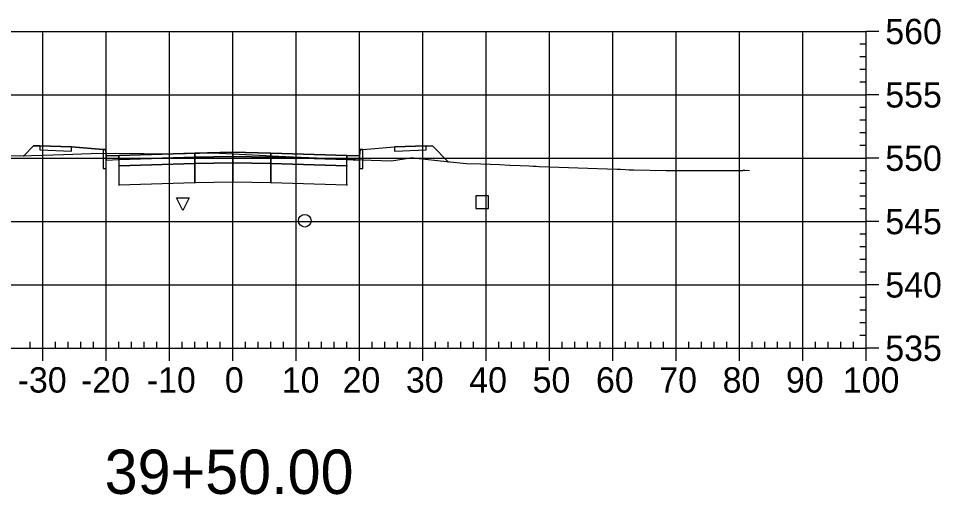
# Model space of a CAD drawing. Extents: x 704834 to 709892, y 372981 to 377533.
# Drawn here: x 709746 to 709891.6, y 376237.7 to 376312.9 of the extents above; entities that cross this region are included whole.
import ezdxf

# ---------------------------------------------------------------- set-up
doc = ezdxf.new("R2010")
doc.units = 0
for name, color, linetype in [('1', 7, 'Continuous'), ('13', 7, 'Continuous'), ('14', 7, 'Continuous'), ('4', 7, 'Continuous'), ('57', 7, 'Continuous'), ('Default_Xsect', 7, 'Continuous'), ('Existing', 7, 'Continuous')]:
    doc.layers.add(name, color=color, linetype=linetype)

msp = doc.modelspace()

# ---------------------------------------------------------------- linework, layer by layer
for points in [[(709748.41, 376292.75), (709746.87, 376291.21)], [(709749.41, 376292.79), (709748.41, 376292.75)], [(709759.41, 376292.19), (709754.41, 376292.59)], [(709800.41, 376292.19), (709805.41, 376292.59)], [(709810.41, 376292.79), (709811.41, 376292.75)], [(709811.41, 376292.75), (709813.89, 376290.27)]]:
    msp.add_lwpolyline(points)
for points in [[(709754.41, 376292.59), (709749.41, 376292.79), (709749.41, 376292.12), (709754.41, 376291.92)], [(709759.91, 376291.19), (709759.83, 376292.19), (709759.41, 376292.19), (709759.41, 376289.19), (709759.91, 376289.19)], [(709799.91, 376289.19), (709800.41, 376289.19), (709800.41, 376292.19), (709800, 376292.19), (709799.91, 376291.19)], [(709805.41, 376291.92), (709810.41, 376292.12), (709810.41, 376292.79), (709805.41, 376292.59)], [(709761.91, 376291.27), (709759.91, 376291.19), (709759.91, 376290.52), (709761.91, 376290.6)], [(709773.91, 376291.63), (709761.91, 376291.27), (709761.91, 376290.6), (709773.91, 376290.96)], [(709773.91, 376290.96), (709761.91, 376290.6), (709761.91, 376289.6), (709773.91, 376289.96)], [(709773.86, 376290.91), (709773.96, 376290.91), (709773.96, 376291.01), (709773.86, 376291.01)], [(709779.91, 376291.75), (709773.91, 376291.63), (709773.91, 376290.96), (709779.91, 376291.08)], [(709779.91, 376291.08), (709773.91, 376290.96), (709773.91, 376289.96), (709779.91, 376290.08)], [(709779.86, 376291.03), (709779.96, 376291.03), (709779.96, 376291.13), (709779.86, 376291.13)], [(709779.91, 376291.08), (709785.91, 376290.96), (709785.91, 376291.63), (709779.91, 376291.75)], [(709779.91, 376290.08), (709785.91, 376289.96), (709785.91, 376290.96), (709779.91, 376291.08)], [(709785.86, 376290.91), (709785.96, 376290.91), (709785.96, 376291.01), (709785.86, 376291.01)], [(709785.91, 376290.96), (709797.91, 376290.6), (709797.91, 376291.27), (709785.91, 376291.63)], [(709785.91, 376289.96), (709797.91, 376289.6), (709797.91, 376290.6), (709785.91, 376290.96)], [(709797.91, 376290.6), (709799.91, 376290.52), (709799.91, 376291.19), (709797.91, 376291.27)], [(709761.86, 376289.55), (709761.96, 376289.55), (709761.96, 376289.65), (709761.86, 376289.65)], [(709773.91, 376289.96), (709761.91, 376289.6), (709761.91, 376286.6), (709773.91, 376286.96)], [(709773.86, 376289.91), (709773.96, 376289.91), (709773.96, 376290.01), (709773.86, 376290.01)], [(709779.91, 376290.08), (709773.91, 376289.96), (709773.91, 376286.96), (709779.91, 376287.08)], [(709779.86, 376290.03), (709779.96, 376290.03), (709779.96, 376290.13), (709779.86, 376290.13)], [(709779.91, 376287.08), (709785.91, 376286.96), (709785.91, 376289.96), (709779.91, 376290.08)], [(709785.86, 376289.91), (709785.96, 376289.91), (709785.96, 376290.01), (709785.86, 376290.01)], [(709785.91, 376286.96), (709797.91, 376286.6), (709797.91, 376289.6), (709785.91, 376289.96)], [(709797.86, 376289.55), (709797.96, 376289.55), (709797.96, 376289.65), (709797.86, 376289.65)], [(709761.86, 376286.55), (709761.96, 376286.55), (709761.96, 376286.65), (709761.86, 376286.65)], [(709773.86, 376286.91), (709773.96, 376286.91), (709773.96, 376287.01), (709773.86, 376287.01)], [(709779.86, 376287.03), (709779.96, 376287.03), (709779.96, 376287.13), (709779.86, 376287.13)], [(709785.86, 376286.91), (709785.96, 376286.91), (709785.96, 376287.01), (709785.86, 376287.01)], [(709797.86, 376286.55), (709797.96, 376286.55), (709797.96, 376286.65), (709797.86, 376286.65)]]:
    msp.add_lwpolyline(points, close=True)
at = {"layer": '1'}
msp.add_lwpolyline([(709771.99, 376282.56), (709770.99, 376284.56), (709772.99, 376284.56)], close=True, dxfattribs=at)
at = {"layer": '13'}
msp.add_circle((709791.25, 376280.95), 1, dxfattribs=at)
at = {"layer": '14'}
for points in [[(709746.87, 376291.21), (709746.87, 376291.26), (709746.87, 376291.21), (709746.82, 376291.21), (709746.87, 376291.21), (709746.87, 376291.16), (709746.87, 376291.21), (709746.92, 376291.21)], [(709761.91, 376291.27), (709761.91, 376291.32), (709761.91, 376291.27), (709761.86, 376291.27), (709761.91, 376291.27), (709761.91, 376291.22), (709761.91, 376291.27), (709761.96, 376291.27)], [(709779.91, 376291.75), (709779.91, 376291.8), (709779.91, 376291.75), (709779.86, 376291.75), (709779.91, 376291.75), (709779.91, 376291.7), (709779.91, 376291.75), (709779.96, 376291.75)], [(709797.91, 376291.27), (709797.91, 376291.32), (709797.91, 376291.27), (709797.86, 376291.27), (709797.91, 376291.27), (709797.91, 376291.22), (709797.91, 376291.27), (709797.96, 376291.27)], [(709813.89, 376290.27), (709813.89, 376290.32), (709813.89, 376290.27), (709813.84, 376290.27), (709813.89, 376290.27), (709813.89, 376290.22), (709813.89, 376290.27), (709813.94, 376290.27)]]:
    msp.add_lwpolyline(points, dxfattribs=at)
at = {"layer": '4'}
msp.add_lwpolyline([(709818.27, 376282.9), (709820.27, 376282.9), (709820.27, 376284.9), (709818.27, 376284.9)], close=True, dxfattribs=at)
at = {"layer": '57'}
for p, q in [((709679.91, 376310.82), (709879.91, 376310.82)), ((709749.91, 376260.82), (709749.91, 376310.82)), ((709759.91, 376260.82), (709759.91, 376310.82)), ((709769.91, 376260.82), (709769.91, 376310.82)), ((709779.91, 376260.82), (709779.91, 376310.82)), ((709789.91, 376260.82), (709789.91, 376310.82)), ((709799.91, 376260.82), (709799.91, 376310.82)), ((709809.91, 376260.82), (709809.91, 376310.82)), ((709819.91, 376260.82), (709819.91, 376310.82)), ((709829.91, 376260.82), (709829.91, 376310.82)), ((709839.91, 376260.82), (709839.91, 376310.82)), ((709849.91, 376260.82), (709849.91, 376310.82)), ((709859.91, 376260.82), (709859.91, 376310.82)), ((709869.91, 376260.82), (709869.91, 376310.82)), ((709879.91, 376260.82), (709879.91, 376310.82)), ((709879.91, 376260.82), (709879.91, 376310.82)), ((709881.91, 376310.82), (709879.91, 376310.82)), ((709879.91, 376308.82), (709878.91, 376308.82)), ((709879.91, 376306.82), (709878.91, 376306.82)), ((709879.91, 376304.82), (709878.91, 376304.82)), ((709879.91, 376302.82), (709878.91, 376302.82)), ((709679.91, 376300.82), (709879.91, 376300.82)), ((709881.91, 376300.82), (709879.91, 376300.82)), ((709879.91, 376298.82), (709878.91, 376298.82)), ((709879.91, 376296.82), (709878.91, 376296.82)), ((709879.91, 376294.82), (709878.91, 376294.82)), ((709879.91, 376292.82), (709878.91, 376292.82)), ((709679.91, 376290.82), (709879.91, 376290.82)), ((709881.91, 376290.82), (709879.91, 376290.82)), ((709879.91, 376288.82), (709878.91, 376288.82)), ((709879.91, 376286.82), (709878.91, 376286.82)), ((709879.91, 376284.82), (709878.91, 376284.82)), ((709879.91, 376282.82), (709878.91, 376282.82)), ((709679.91, 376280.82), (709879.91, 376280.82)), ((709881.91, 376280.82), (709879.91, 376280.82)), ((709879.91, 376278.82), (709878.91, 376278.82)), ((709879.91, 376276.82), (709878.91, 376276.82)), ((709879.91, 376274.82), (709878.91, 376274.82)), ((709879.91, 376272.82), (709878.91, 376272.82)), ((709679.91, 376270.82), (709879.91, 376270.82)), ((709881.91, 376270.82), (709879.91, 376270.82)), ((709879.91, 376268.82), (709878.91, 376268.82)), ((709879.91, 376266.82), (709878.91, 376266.82)), ((709879.91, 376264.82), (709878.91, 376264.82)), ((709879.91, 376262.82), (709878.91, 376262.82)), ((709747.91, 376260.82), (709747.91, 376261.82)), ((709751.91, 376260.82), (709751.91, 376261.82)), ((709753.91, 376260.82), (709753.91, 376261.82)), ((709755.91, 376260.82), (709755.91, 376261.82)), ((709757.91, 376260.82), (709757.91, 376261.82)), ((709761.91, 376260.82), (709761.91, 376261.82)), ((709763.91, 376260.82), (709763.91, 376261.82)), ((709765.91, 376260.82), (709765.91, 376261.82)), ((709767.91, 376260.82), (709767.91, 376261.82)), ((709771.91, 376260.82), (709771.91, 376261.82)), ((709773.91, 376260.82), (709773.91, 376261.82)), ((709775.91, 376260.82), (709775.91, 376261.82)), ((709777.91, 376260.82), (709777.91, 376261.82)), ((709781.91, 376260.82), (709781.91, 376261.82)), ((709783.91, 376260.82), (709783.91, 376261.82)), ((709785.91, 376260.82), (709785.91, 376261.82)), ((709787.91, 376260.82), (709787.91, 376261.82)), ((709791.91, 376260.82), (709791.91, 376261.82)), ((709793.91, 376260.82), (709793.91, 376261.82)), ((709795.91, 376260.82), (709795.91, 376261.82)), ((709797.91, 376260.82), (709797.91, 376261.82)), ((709801.91, 376260.82), (709801.91, 376261.82)), ((709803.91, 376260.82), (709803.91, 376261.82)), ((709805.91, 376260.82), (709805.91, 376261.82)), ((709807.91, 376260.82), (709807.91, 376261.82)), ((709811.91, 376260.82), (709811.91, 376261.82)), ((709813.91, 376260.82), (709813.91, 376261.82)), ((709815.91, 376260.82), (709815.91, 376261.82)), ((709817.91, 376260.82), (709817.91, 376261.82)), ((709821.91, 376260.82), (709821.91, 376261.82)), ((709823.91, 376260.82), (709823.91, 376261.82)), ((709825.91, 376260.82), (709825.91, 376261.82)), ((709827.91, 376260.82), (709827.91, 376261.82)), ((709831.91, 376260.82), (709831.91, 376261.82)), ((709833.91, 376260.82), (709833.91, 376261.82)), ((709835.91, 376260.82), (709835.91, 376261.82)), ((709837.91, 376260.82), (709837.91, 376261.82)), ((709841.91, 376260.82), (709841.91, 376261.82)), ((709843.91, 376260.82), (709843.91, 376261.82)), ((709845.91, 376260.82), (709845.91, 376261.82)), ((709847.91, 376260.82), (709847.91, 376261.82)), ((709851.91, 376260.82), (709851.91, 376261.82)), ((709853.91, 376260.82), (709853.91, 376261.82)), ((709855.91, 376260.82), (709855.91, 376261.82)), ((709857.91, 376260.82), (709857.91, 376261.82)), ((709861.91, 376260.82), (709861.91, 376261.82)), ((709863.91, 376260.82), (709863.91, 376261.82)), ((709865.91, 376260.82), (709865.91, 376261.82)), ((709867.91, 376260.82), (709867.91, 376261.82)), ((709871.91, 376260.82), (709871.91, 376261.82)), ((709873.91, 376260.82), (709873.91, 376261.82)), ((709875.91, 376260.82), (709875.91, 376261.82)), ((709877.91, 376260.82), (709877.91, 376261.82)), ((709679.91, 376260.82), (709879.91, 376260.82)), ((709679.91, 376260.82), (709879.91, 376260.82)), ((709749.91, 376258.82), (709749.91, 376260.82)), ((709759.91, 376258.82), (709759.91, 376260.82)), ((709769.91, 376258.82), (709769.91, 376260.82)), ((709779.91, 376258.82), (709779.91, 376260.82)), ((709789.91, 376258.82), (709789.91, 376260.82)), ((709799.91, 376258.82), (709799.91, 376260.82)), ((709809.91, 376258.82), (709809.91, 376260.82)), ((709819.91, 376258.82), (709819.91, 376260.82)), ((709829.91, 376258.82), (709829.91, 376260.82)), ((709839.91, 376258.82), (709839.91, 376260.82)), ((709849.91, 376258.82), (709849.91, 376260.82)), ((709859.91, 376258.82), (709859.91, 376260.82)), ((709869.91, 376258.82), (709869.91, 376260.82)), ((709879.91, 376258.82), (709879.91, 376260.82)), ((709881.91, 376260.82), (709879.91, 376260.82))]:
    msp.add_line(p, q, dxfattribs=at)
at = {"layer": 'Default_Xsect'}
msp.add_lwpolyline([(709746.87, 376291.21), (709748.41, 376292.75), (709749.41, 376292.79), (709754.41, 376292.59), (709759.41, 376292.19), (709759.83, 376292.19), (709759.91, 376291.19), (709761.91, 376291.27), (709773.91, 376291.63), (709779.91, 376291.75), (709785.91, 376291.63), (709797.91, 376291.27), (709799.91, 376291.19), (709800, 376292.19), (709800.41, 376292.19), (709805.41, 376292.59), (709810.41, 376292.79), (709811.41, 376292.75), (709813.89, 376290.27)], dxfattribs=at)
at = {"layer": 'Existing'}
msp.add_lwpolyline([(709736.78, 376291.4), (709746.37, 376291.19), (709753.17, 376291.39), (709757.5, 376291.56), (709761.38, 376291.63), (709770.41, 376291.53), (709776.75, 376291.66), (709788.21, 376291.08), (709801.73, 376290.49), (709804.94, 376290.39), (709807.94, 376290.88), (709808.16, 376290.91), (709808.76, 376290.82), (709813.67, 376290.3), (709816.77, 376289.96), (709819.06, 376289.91), (709821.99, 376289.8), (709823.62, 376289.72), (709825.24, 376289.66), (709826.66, 376289.6), (709827.27, 376289.58), (709827.8, 376289.55), (709828.25, 376289.53), (709840.57, 376289.11), (709841.1, 376289.08), (709841.88, 376289.05), (709842.45, 376289.01), (709842.87, 376288.99), (709843.18, 376288.98), (709848.32, 376288.89), (709854.94, 376288.88), (709859.76, 376288.87), (709860.48, 376288.9), (709860.59, 376288.99), (709860.61, 376288.91), (709861.47, 376288.88)], dxfattribs=at)

# ---------------------------------------------------------------- texts
at = {"layer": '1'}
msp.add_text('39+50.00', height=7, dxfattribs=at).set_placement((709759.64, 376237.82))
at = {"layer": '14'}
for p in [(709749.38, 376292.74), (709749.38, 376292.07), (709754.38, 376291.87), (709805.38, 376291.87), (709810.38, 376292.74), (709810.38, 376292.07)]:
    msp.add_text('+', height=0.1, dxfattribs=at).set_placement(p)
at = {"layer": '57'}
for s, p in [('560', (709882.91, 376308.82)), ('555', (709882.91, 376298.82)), ('550', (709882.91, 376288.82)), ('545', (709882.91, 376278.82)), ('540', (709882.91, 376268.82)), ('535', (709882.91, 376258.82)), ('-30', (709745.91, 376253.82)), ('-20', (709755.91, 376253.82)), ('-10', (709766.3, 376253.82)), ('0', (709778.62, 376253.82)), ('10', (709787.61, 376253.82)), ('20', (709797.22, 376253.82)), ('30', (709807.22, 376253.82)), ('40', (709817.22, 376253.82)), ('50', (709827.22, 376253.82)), ('60', (709837.22, 376253.82)), ('70', (709847.22, 376253.82)), ('80', (709857.22, 376253.82)), ('90', (709867.22, 376253.82)), ('100', (709876.21, 376253.82))]:
    msp.add_text(s, height=4, dxfattribs=at).set_placement(p)

doc.saveas('drawing.dxf')
